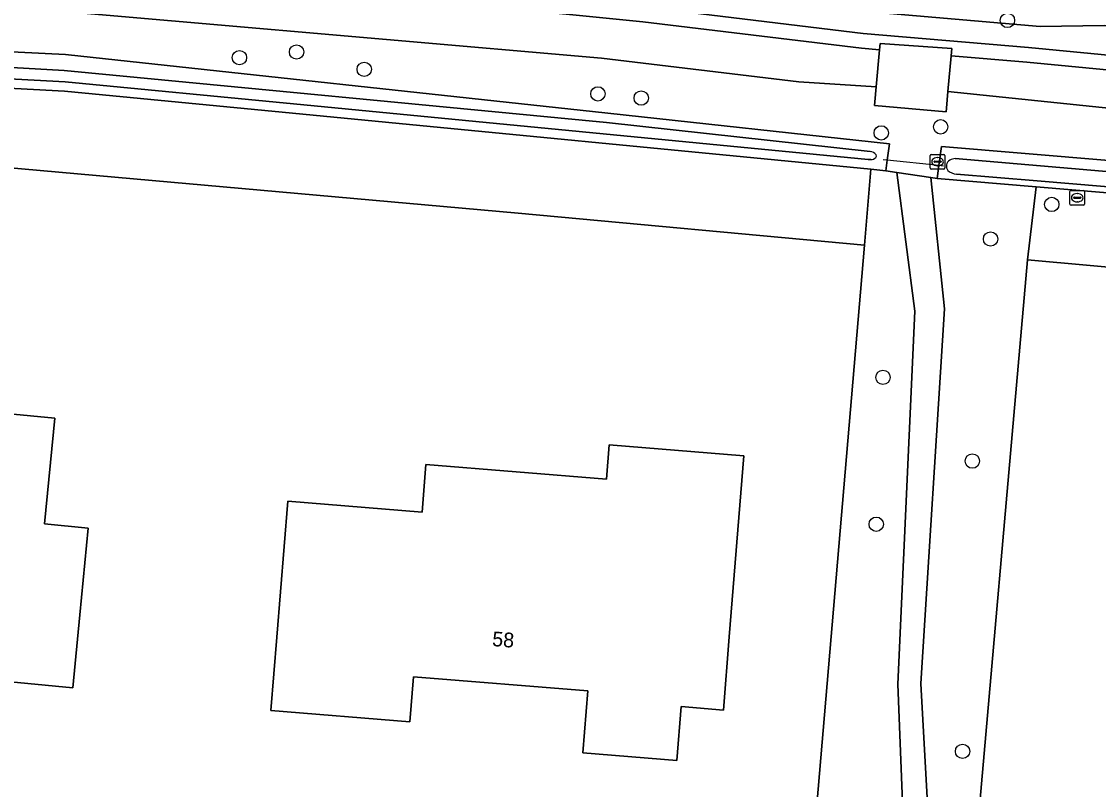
# Model space of a CAD drawing. Extents: x 162722 to 165104, y 384719 to 386284.
# Drawn here: x 163852.8 to 163926.1, y 385204 to 385256.2 of the extents above; entities that cross this region are included whole.
import ezdxf

# ---------------------------------------------------------------- set-up
doc = ezdxf.new("R2010")
doc.units = 0
for name, color, linetype in [('IMGEO_Boom', 7, 'Continuous'), ('IMGEO_Duiker', 7, 'Continuous'), ('IMGEO_Erf', 7, 'Continuous'), ('IMGEO_Gemengd_bos', 7, 'Continuous'), ('IMGEO_Groenvoorziening', 7, 'Continuous'), ('IMGEO_Kolk', 7, 'Continuous'), ('IMGEO_Loofbos', 7, 'Continuous'), ('IMGEO_Oever', 7, 'Continuous'), ('IMGEO_Pand', 7, 'Continuous'), ('IMGEO_Pand_nummerreeks', 7, 'Continuous'), ('IMGEO_Rijbaan_lokaal_halfverhard', 7, 'Continuous'), ('IMGEO_Rijbaan_lokaal_open', 7, 'Continuous'), ('IMGEO_Rioolput', 7, 'Continuous'), ('IMGEO_Waterloop', 7, 'Continuous')]:
    doc.layers.add(name, color=color, linetype=linetype)

msp = doc.modelspace()

# ---------------------------------------------------------------- linework, layer by layer
at = {"layer": 'IMGEO_Boom'}
for centre in [(163919.869, 385256.319), (163867.594, 385253.786), (163871.481, 385254.172), (163876.087, 385252.993), (163891.994, 385251.322), (163894.939, 385251.036), (163911.28, 385248.667), (163915.324, 385249.079), (163922.887, 385243.799), (163918.72, 385241.448), (163911.397, 385232.037), (163917.478, 385226.342), (163910.937, 385222.044), (163916.816, 385206.594)]:
    msp.add_circle(centre, 0.489, dxfattribs=at)
at = {"layer": 'IMGEO_Duiker'}
msp.add_lwpolyline([(163915.521, 385246.406), (163915.208, 385246.439), (163911.691, 385246.814), (163911.417, 385246.843)], dxfattribs=at)
at = {"layer": 'IMGEO_Erf'}
for points in [[(163910.133, 385241.022), (163886.57, 385243.212), (163810.294, 385250), (163789.963, 385251.774), (163786.457, 385250), (163728.314, 385220.373), (163748.353, 385181.193), (163771.607, 385192.983), (163778.051, 385196.25), (163781.022, 385197.731)], [(163821.884, 385204.463), (163848.039, 385202.074), (163853.334, 385201.617), (163885.433, 385198.683), (163890.93, 385198.181), (163896.183, 385197.702), (163902.342, 385197.205), (163904.794, 385196.97), (163906.369, 385196.829), (163910.133, 385241.022)], [(164131.602, 385206.911), (164130.709, 385209.106), (164120.887, 385213.868), (164102.708, 385215.684), (164099.681, 385223.884), (164071.605, 385226.264), (164069.058, 385226.655), (164000.03, 385232.739), (163994.489, 385233.421), (163921.241, 385240.035), (163917.358, 385195.848), (163948.65, 385193.052), (163953.489, 385192.612), (163997.498, 385188.685), (164000, 385188.451), (164002.51, 385188.217), (164009.05, 385187.592)]]:
    msp.add_lwpolyline(points, dxfattribs=at)
for points in [[(163832.802, 385211.701), (163833.177, 385215.598), (163828.751, 385216.024), (163829.189, 385220.571), (163830.909, 385220.405), (163831.34, 385224.888), (163849.885, 385223.104), (163850.519, 385229.698), (163855.024, 385229.265), (163854.332, 385222.072), (163857.298, 385221.787), (163856.73, 385215.887), (163856.251, 385210.91), (163844.678, 385212.023), (163844.539, 385210.572)], [(163869.729, 385209.368), (163870.133, 385214.352), (163870.883, 385223.608), (163880.028, 385222.858), (163880.291, 385226.101), (163892.579, 385225.105), (163892.769, 385227.446), (163901.934, 385226.703), (163900.936, 385214.389), (163900.532, 385209.405), (163897.671, 385209.637), (163897.374, 385205.966), (163890.976, 385206.485), (163891.318, 385210.704), (163879.448, 385211.666), (163879.2, 385208.6)]]:
    msp.add_lwpolyline(points, close=True, dxfattribs=at)
at = {"layer": 'IMGEO_Gemengd_bos'}
msp.add_lwpolyline([(163728.314, 385220.373), (163786.457, 385250), (163789.963, 385251.774), (163810.294, 385250), (163886.57, 385243.212), (163910.133, 385241.022), (163910.573, 385246.191), (163871.205, 385250), (163855.681, 385251.502), (163834.151, 385252.659), (163805.574, 385255.278), (163801.35, 385255.558), (163797.117, 385255.46), (163792.91, 385254.985), (163788.763, 385254.135), (163788.312, 385254.019), (163782.99, 385252.393), (163777.835, 385250.299), (163777.194, 385250), (163772.987, 385247.809), (163761.54, 385242.598), (163726.113, 385224.584)], close=True, dxfattribs=at)
msp.add_lwpolyline([(164100.555, 385231.49), (164022.811, 385237.414), (164009.247, 385237.642), (164000, 385238.42), (163921.817, 385245), (163921.241, 385240.035), (163994.489, 385233.421), (164000.03, 385232.739), (164069.058, 385226.655)], dxfattribs=at)
at = {"layer": 'IMGEO_Groenvoorziening'}
for points in [[(164073.508, 385238.141), (164000, 385244.172), (163992.795, 385244.603), (163974.962, 385246.024), (163930.032, 385250), (163915.816, 385251.483), (163915.716, 385250.349), (163915.693, 385250.09), (163910.819, 385250.521), (163910.843, 385250.784), (163910.934, 385251.803), (163905.678, 385252.148), (163892.237, 385253.744), (163848.303, 385257.556)], [(163884.596, 385257.261), (163895.052, 385256.227), (163909.938, 385254.431), (163911.16, 385254.328), (163911.198, 385254.752), (163916.073, 385254.41), (163916.03, 385253.917), (163921.2, 385253.482), (163930.408, 385252.602), (163945.569, 385251.444), (163959.286, 385250.396), (163964.631, 385249.988), (163986.232, 385248.339), (164003.275, 385246.864), (164010.175, 385246.555), (164014.673, 385245.903), (164023.585, 385244.906), (164029.318, 385244.494), (164059.896, 385242.288), (164065.997, 385241.946)], [(164133.984, 385237.821), (164110.27, 385239.269), (164101.434, 385239.792), (164090.145, 385240.675), (164066.084, 385242.942), (164059.968, 385243.285), (164029.39, 385245.491), (164014.816, 385246.893), (164010.318, 385247.545), (164003.336, 385247.856), (163985.761, 385249.378), (163964.707, 385250.985), (163945.645, 385252.441), (163930.503, 385253.597), (163921.295, 385254.477), (163910.058, 385255.424), (163896.001, 385257.12)], [(163834.561, 385255.032), (163855.757, 385254.001), (163892.658, 385250), (163911.851, 385247.919), (163911.691, 385246.814), (163911.587, 385246.093), (163912.336, 385245.98), (163914.645, 385245.633), (163915.088, 385245.566), (163915.208, 385246.439), (163915.388, 385247.748), (164000, 385240.673), (164009.22, 385239.902), (164022.687, 385239.688), (164100.917, 385233.898)]]:
    msp.add_lwpolyline(points, dxfattribs=at)
for points in [[(163911.587, 385246.093), (163910.573, 385246.191), (163910.133, 385241.022), (163906.369, 385196.829), (163912.446, 385196.286), (163912.835, 385200.247), (163912.404, 385211.165), (163913.577, 385236.547), (163912.336, 385245.98)], [(163912.336, 385245.98), (163913.577, 385236.547), (163912.404, 385211.165), (163912.835, 385200.247), (163912.446, 385196.286), (163914.811, 385196.075), (163913.967, 385211.211), (163915.585, 385236.703), (163914.645, 385245.633)], [(163914.645, 385245.633), (163915.585, 385236.703), (163913.967, 385211.211), (163914.811, 385196.075), (163917.358, 385195.848), (163921.241, 385240.035), (163921.817, 385245), (163915.088, 385245.566)]]:
    msp.add_lwpolyline(points, close=True, dxfattribs=at)
at = {"layer": 'IMGEO_Kolk'}
for p, q in [((163924.122, 385243.829), (163924.122, 385244.681)), ((163924.197, 385244.755), (163925.049, 385244.755)), ((163925.123, 385244.681), (163925.123, 385243.829)), ((163924.381, 385244.249), (163924.381, 385244.261)), ((163924.819, 385244.212), (163924.421, 385244.212)), ((163924.424, 385244.298), (163924.822, 385244.298)), ((163924.633, 385243.975), (163924.608, 385243.975)), ((163924.61, 385244.535), (163924.635, 385244.535)), ((163924.865, 385244.261), (163924.865, 385244.249)), ((163925.049, 385243.755), (163924.197, 385243.755))]:
    msp.add_line(p, q, dxfattribs=at)
for points in [[(163924.122, 385243.829), (163924.122, 385244.681)], [(163924.197, 385244.755), (163925.049, 385244.755)], [(163925.123, 385244.681), (163925.123, 385243.829)], [(163925.049, 385243.755), (163924.197, 385243.755)]]:
    msp.add_lwpolyline(points, dxfattribs=at)
for centre, radius, start, end in [((163924.199, 385244.679), 0.0765, 91.55205, 178.44795), ((163924.199, 385244.679), 0.0765, 91.55205, 178.44795), ((163925.047, 385244.679), 0.0765, 1.55205, 88.44795), ((163925.047, 385244.679), 0.0765, 1.55205, 88.44795), ((163924.421, 385244.258), 0.0403, 85.87752, 175.75265), ((163924.418, 385244.248), 0.0366, 178.93798, 274.71019), ((163924.822, 385244.255), 0.043, 264.86636, 352.45326), ((163924.826, 385244.26), 0.0386, 1.73085, 96.63898), ((163924.199, 385243.831), 0.0765, 181.55205, 268.44795), ((163924.199, 385243.831), 0.0765, 181.55205, 268.44795), ((163925.047, 385243.831), 0.0765, 271.55205, 358.44795), ((163925.047, 385243.831), 0.0765, 271.55205, 358.44795)]:
    msp.add_arc(centre, radius, start, end, dxfattribs=at)
for centre, major_axis, ratio, start_param, end_param in [((163924.609, 385244.255), (-0.387, 0.002), 0.722429, 4.712389, 7.853982), ((163924.634, 385244.255), (-0.39, 0.002), 0.717154, 1.570796, 4.712389)]:
    msp.add_ellipse(centre, major_axis=major_axis, ratio=ratio, start_param=start_param, end_param=end_param, dxfattribs=at)
at = {"layer": 'IMGEO_Loofbos'}
for points in [[(163940.991, 385256.544), (163947.033, 385255.979), (163986.059, 385253.208), (164000, 385251.957), (164007.809, 385251.256), (164013.509, 385250.971), (164013.376, 385250.209), (164013.088, 385250), (164011.121, 385250), (164000, 385250.859), (163975.544, 385252.747), (163958.791, 385253.294), (163926.459, 385255.964), (163922.103, 385255.906), (163897.639, 385258.028)], [(163896.001, 385257.12), (163910.058, 385255.424), (163921.295, 385254.477), (163930.503, 385253.597), (163945.645, 385252.441), (163964.707, 385250.985), (163985.761, 385249.378), (164003.336, 385247.856), (164010.318, 385247.545), (164014.816, 385246.893), (164029.39, 385245.491), (164059.968, 385243.285), (164066.084, 385242.942), (164090.145, 385240.675), (164101.434, 385239.792), (164110.27, 385239.269), (164133.984, 385237.821)]]:
    msp.add_lwpolyline(points, dxfattribs=at)
at = {"layer": 'IMGEO_Oever'}
for points in [[(163897.639, 385258.028), (163922.103, 385255.906), (163926.459, 385255.964), (163958.791, 385253.294), (163975.544, 385252.747), (164000, 385250.859), (164011.121, 385250), (164013.088, 385250), (164013.376, 385250.209), (164013.509, 385250.971), (164007.809, 385251.256), (164000, 385251.957), (163986.059, 385253.208), (163947.033, 385255.979), (163940.991, 385256.544)], [(163723.635, 385225.559), (163733.915, 385230.675), (163760.585, 385244.169), (163771.339, 385249.229), (163780.225, 385253.523), (163787.537, 385256.063), (163789.688, 385256.57), (163792.368, 385256.924), (163797.592, 385257.005), (163801.506, 385257.021), (163805.639, 385256.698), (163834.243, 385254.136), (163855.663, 385252.919), (163892.589, 385249.365), (163910.526, 385247.41)], [(163910.571, 385246.849), (163910.38, 385246.851), (163871.267, 385250.636), (163855.729, 385252.139), (163834.197, 385253.296), (163805.624, 385255.915), (163801.364, 385256.197), (163797.074, 385256.098), (163792.447, 385256.152), (163787.987, 385255.362), (163780.569, 385252.718), (163776.621, 385250.4), (163772.707, 385248.383), (163761.263, 385243.174), (163734.828, 385229.732), (163726.485, 385225.462), (163724.159, 385224.28)], [(163834.151, 385252.659), (163855.681, 385251.502), (163871.205, 385250), (163910.573, 385246.191), (163911.587, 385246.093), (163911.691, 385246.814), (163911.851, 385247.919), (163892.658, 385250), (163855.757, 385254.001), (163834.561, 385255.032)], [(164100.917, 385233.898), (164022.687, 385239.688), (164009.22, 385239.902), (164000, 385240.673), (163915.388, 385247.748), (163915.208, 385246.439), (163915.088, 385245.566), (163921.817, 385245), (164000, 385238.42), (164009.247, 385237.642), (164022.811, 385237.414), (164100.555, 385231.49)], [(163916.319, 385246.927), (163999.97, 385239.734), (164009.213, 385238.961), (164022.683, 385238.747), (164100.898, 385232.958), (164130.939, 385231.136)], [(164130.804, 385230.389), (164100.624, 385231.896), (164022.869, 385237.821), (164009.308, 385238.049), (164000.083, 385238.825), (163921.9, 385245.405), (163916.393, 385245.866)]]:
    msp.add_lwpolyline(points, dxfattribs=at)
for centre, radius, start, end in [((163910.439, 385246.805), 0.611, 36.19029, 81.79922), ((163910.572, 385247.299), 0.45, 269.86221, 318.71972), ((163910.794, 385247.101), 0.153, 319.57531, 25.14387), ((163916.425, 385245.906), 1.027, 95.94727, 118.27938), ((163916.184, 385246.405), 0.473, 121.15331, 217.59739), ((163916.44, 385246.78), 0.915, 226.41343, 267.07103)]:
    msp.add_arc(centre, radius, start, end, dxfattribs=at)
at = {"layer": 'IMGEO_Pand'}
for points in [[(163830.909, 385220.405), (163829.189, 385220.571), (163828.751, 385216.024), (163833.177, 385215.598), (163832.802, 385211.701), (163844.539, 385210.572), (163844.678, 385212.023), (163856.251, 385210.91), (163856.73, 385215.887), (163857.298, 385221.787), (163854.332, 385222.072), (163855.024, 385229.265), (163850.519, 385229.698), (163849.885, 385223.104), (163831.34, 385224.888)], [(163869.729, 385209.368), (163879.2, 385208.6), (163879.448, 385211.666), (163891.318, 385210.704), (163890.976, 385206.485), (163897.374, 385205.966), (163897.671, 385209.637), (163900.532, 385209.405), (163900.936, 385214.389), (163901.934, 385226.703), (163892.769, 385227.446), (163892.579, 385225.105), (163880.291, 385226.101), (163880.028, 385222.858), (163870.883, 385223.608), (163870.133, 385214.352)]]:
    msp.add_lwpolyline(points, close=True, dxfattribs=at)
at = {"layer": 'IMGEO_Rijbaan_lokaal_halfverhard'}
for points in [[(163848.303, 385257.556), (163892.237, 385253.744), (163905.678, 385252.148), (163910.934, 385251.803), (163911.16, 385254.328), (163909.938, 385254.431), (163895.052, 385256.227), (163884.596, 385257.261)], [(164029.318, 385244.494), (164023.585, 385244.906), (164014.673, 385245.903), (164010.175, 385246.555), (164003.275, 385246.864), (163986.232, 385248.339), (163964.631, 385249.988), (163959.286, 385250.396), (163945.569, 385251.444), (163930.408, 385252.602), (163921.2, 385253.482), (163916.03, 385253.917), (163915.816, 385251.483), (163930.032, 385250), (163974.962, 385246.024), (163992.795, 385244.603), (164000, 385244.172), (164073.508, 385238.141), (164078.338, 385237.745), (164127.033, 385233.75), (164131.796, 385233.176), (164134.243, 385238.013)]]:
    msp.add_lwpolyline(points, dxfattribs=at)
at = {"layer": 'IMGEO_Rijbaan_lokaal_open'}
msp.add_lwpolyline([(163916.03, 385253.917), (163916.073, 385254.41), (163911.198, 385254.752), (163911.16, 385254.328), (163910.934, 385251.803), (163910.843, 385250.784), (163910.819, 385250.521), (163915.693, 385250.09), (163915.716, 385250.349), (163915.816, 385251.483)], close=True, dxfattribs=at)
at = {"layer": 'IMGEO_Rioolput'}
for p, q in [((163914.613, 385246.281), (163914.613, 385247.133)), ((163914.688, 385247.207), (163915.54, 385247.207)), ((163915.101, 385246.987), (163915.126, 385246.987)), ((163915.614, 385247.133), (163915.614, 385246.281)), ((163915.54, 385246.207), (163914.688, 385246.207)), ((163914.872, 385246.701), (163914.872, 385246.713)), ((163915.31, 385246.664), (163914.912, 385246.664)), ((163914.915, 385246.75), (163915.313, 385246.75)), ((163915.124, 385246.427), (163915.099, 385246.427)), ((163915.356, 385246.713), (163915.356, 385246.701))]:
    msp.add_line(p, q, dxfattribs=at)
for points in [[(163914.613, 385246.281), (163914.613, 385247.133)], [(163914.688, 385247.207), (163915.54, 385247.207)], [(163915.614, 385247.133), (163915.614, 385246.281)], [(163915.54, 385246.207), (163914.688, 385246.207)]]:
    msp.add_lwpolyline(points, dxfattribs=at)
for centre, radius, start, end in [((163914.69, 385247.131), 0.0765, 91.55205, 178.44795), ((163914.69, 385247.131), 0.0765, 91.55205, 178.44795), ((163915.538, 385247.131), 0.0765, 1.55205, 88.44795), ((163915.538, 385247.131), 0.0765, 1.55205, 88.44795), ((163914.69, 385246.283), 0.0765, 181.55205, 268.44795), ((163914.69, 385246.283), 0.0765, 181.55205, 268.44795), ((163914.912, 385246.71), 0.0403, 85.87752, 175.75265), ((163914.909, 385246.7), 0.0366, 178.93798, 274.71019), ((163915.313, 385246.707), 0.043, 264.86636, 352.45326), ((163915.317, 385246.712), 0.0386, 1.73085, 96.63898), ((163915.538, 385246.283), 0.0765, 271.55205, 358.44795), ((163915.538, 385246.283), 0.0765, 271.55205, 358.44795)]:
    msp.add_arc(centre, radius, start, end, dxfattribs=at)
for centre, major_axis, ratio, start_param, end_param in [((163915.1, 385246.707), (-0.387, 0.002), 0.722429, 4.712389, 7.853982), ((163915.125, 385246.707), (-0.39, 0.002), 0.717154, 1.570796, 4.712389)]:
    msp.add_ellipse(centre, major_axis=major_axis, ratio=ratio, start_param=start_param, end_param=end_param, dxfattribs=at)
at = {"layer": 'IMGEO_Waterloop'}
for points in [[(163910.526, 385247.41), (163892.589, 385249.365), (163855.663, 385252.919), (163834.243, 385254.136), (163805.639, 385256.698), (163801.506, 385257.021), (163797.592, 385257.005), (163792.368, 385256.924), (163789.688, 385256.57), (163787.537, 385256.063), (163780.225, 385253.523), (163771.339, 385249.229), (163760.585, 385244.169), (163733.915, 385230.675), (163723.635, 385225.559)], [(163724.159, 385224.28), (163726.485, 385225.462), (163734.828, 385229.732), (163761.263, 385243.174), (163772.707, 385248.383), (163776.621, 385250.4), (163780.569, 385252.718), (163787.987, 385255.362), (163792.447, 385256.152), (163797.074, 385256.098), (163801.364, 385256.197), (163805.624, 385255.915), (163834.197, 385253.296), (163855.729, 385252.139), (163871.267, 385250.636), (163910.38, 385246.851)], [(163910.38, 385246.851), (163910.571, 385246.849)], [(164130.939, 385231.136), (164100.898, 385232.958), (164022.683, 385238.747), (164009.213, 385238.961), (163999.97, 385239.734), (163916.319, 385246.927)], [(163916.393, 385245.866), (163921.9, 385245.405), (164000.083, 385238.825), (164009.308, 385238.049), (164022.869, 385237.821), (164100.624, 385231.896), (164130.804, 385230.389)]]:
    msp.add_lwpolyline(points, dxfattribs=at)
for centre, radius, start, end in [((163910.439, 385246.805), 0.611, 36.19029, 81.79922), ((163910.572, 385247.299), 0.45, 269.86221, 318.71972), ((163910.794, 385247.101), 0.153, 319.57531, 25.14387), ((163916.425, 385245.906), 1.027, 95.94727, 118.27938), ((163916.184, 385246.405), 0.473, 121.15331, 217.59739), ((163916.44, 385246.78), 0.915, 226.41343, 267.07103)]:
    msp.add_arc(centre, radius, start, end, dxfattribs=at)

# ---------------------------------------------------------------- texts
at = {"layer": 'IMGEO_Pand_nummerreeks'}
msp.add_text('58', height=1, rotation=355.36661, dxfattribs=at).set_placement((163884.769, 385213.763))

doc.saveas('drawing.dxf')
